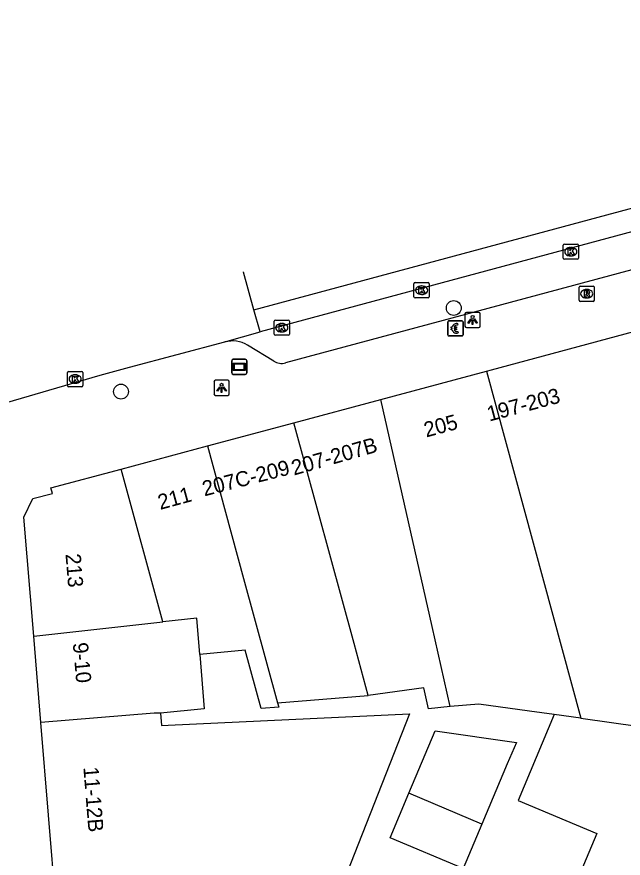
# Model space of a CAD drawing. Extents: x 159718 to 160783, y 383290 to 384030.
# Drawn here: x 159768 to 159807.9, y 383585.8 to 383641.1 of the extents above; entities that cross this region are included whole.
import ezdxf

# ---------------------------------------------------------------- set-up
doc = ezdxf.new("R2010")
doc.units = 0
for name, color, linetype in [('IMGEO_Betaalautomaat', 7, 'Continuous'), ('IMGEO_Boom', 7, 'Continuous'), ('IMGEO_Kolk', 7, 'Continuous'), ('IMGEO_Lichtpunt', 7, 'Continuous'), ('IMGEO_Pand', 7, 'Continuous'), ('IMGEO_Pand_nummerreeks', 7, 'Continuous'), ('IMGEO_Reclamebord', 7, 'Continuous'), ('IMGEO_Rijbaan_lokaal_gesloten', 7, 'Continuous'), ('IMGEO_Rijbaan_lokaal_open', 7, 'Continuous'), ('IMGEO_Rioolput', 7, 'Continuous'), ('IMGEO_Voetpad_open', 7, 'Continuous')]:
    doc.layers.add(name, color=color, linetype=linetype)

msp = doc.modelspace()

# ---------------------------------------------------------------- linework, layer by layer
at = {"layer": 'IMGEO_Betaalautomaat'}
for p, q in [((159796.337, 383620.196), (159796.337, 383621.037)), ((159796.337, 383621.037), (159796.337, 383620.196)), ((159796.412, 383621.12), (159797.253, 383621.12)), ((159797.253, 383621.12), (159796.412, 383621.12)), ((159796.999, 383620.925), (159796.982, 383620.825)), ((159797.336, 383621.046), (159797.336, 383620.205)), ((159797.336, 383620.205), (159797.336, 383621.046)), ((159796.62, 383620.584), (159796.62, 383620.652)), ((159796.741, 383620.652), (159796.741, 383620.584)), ((159796.986, 383620.419), (159797.008, 383620.332)), ((159797.262, 383620.121), (159796.421, 383620.121)), ((159796.421, 383620.121), (159797.262, 383620.121))]:
    msp.add_line(p, q, dxfattribs=at)
for points in [[(159796.62, 383620.652), (159796.551, 383620.652), (159796.551, 383620.721), (159796.63, 383620.721)], [(159796.625, 383620.515), (159796.551, 383620.515), (159796.551, 383620.584), (159796.62, 383620.584)], [(159796.752, 383620.721), (159796.899, 383620.721), (159796.899, 383620.652), (159796.741, 383620.652)], [(159796.741, 383620.584), (159796.899, 383620.584), (159796.899, 383620.515), (159796.755, 383620.515)]]:
    msp.add_lwpolyline(points, dxfattribs=at)
for centre, radius, start, end in [((159796.415, 383621.043), 0.0779, 92.4484, 184.2845), ((159796.415, 383621.043), 0.0779, 92.4484, 184.2845), ((159796.913, 383620.645), 0.293, 73.014, 165.0139), ((159797.259, 383621.043), 0.0779, 2.4484, 94.2845), ((159797.259, 383621.043), 0.0779, 2.4484, 94.2845), ((159796.886, 383620.57), 0.267, 191.8096, 297.0389), ((159796.919, 383620.658), 0.179, 69.3236, 159.5683), ((159796.919, 383620.585), 0.179, 202.7625, 291.8693), ((159796.415, 383620.199), 0.0779, 182.4484, 274.2845), ((159796.415, 383620.199), 0.0779, 182.4484, 274.2845), ((159797.259, 383620.199), 0.0779, 272.4484, 4.2845), ((159797.259, 383620.199), 0.0779, 272.4484, 4.2845)]:
    msp.add_arc(centre, radius, start, end, dxfattribs=at)
at = {"layer": 'IMGEO_Boom'}
for centre in [(159796.728, 383621.963), (159774.832, 383616.462)]:
    msp.add_circle(centre, 0.489, dxfattribs=at)
at = {"layer": 'IMGEO_Kolk'}
for p, q in [((159803.926, 383625.24), (159803.926, 383626.092)), ((159804.001, 383626.166), (159804.853, 383626.166)), ((159804.414, 383625.946), (159804.439, 383625.946)), ((159804.927, 383626.092), (159804.927, 383625.24)), ((159804.437, 383625.386), (159804.412, 383625.386)), ((159804.853, 383625.166), (159804.001, 383625.166)), ((159794.107, 383622.705), (159794.107, 383623.557)), ((159794.182, 383623.631), (159795.034, 383623.631)), ((159794.595, 383623.411), (159794.62, 383623.411)), ((159795.108, 383623.557), (159795.108, 383622.705)), ((159795.034, 383622.631), (159794.182, 383622.631)), ((159794.618, 383622.851), (159794.593, 383622.851)), ((159784.912, 383620.238), (159784.912, 383621.09)), ((159784.987, 383621.164), (159785.839, 383621.164)), ((159785.4, 383620.944), (159785.425, 383620.944)), ((159785.913, 383621.09), (159785.913, 383620.238)), ((159785.423, 383620.384), (159785.398, 383620.384)), ((159785.839, 383620.164), (159784.987, 383620.164)), ((159771.313, 383616.86), (159771.313, 383617.712)), ((159771.388, 383617.786), (159772.24, 383617.786)), ((159772.314, 383617.712), (159772.314, 383616.86)), ((159771.801, 383617.566), (159771.826, 383617.566)), ((159772.24, 383616.786), (159771.388, 383616.786)), ((159771.824, 383617.006), (159771.799, 383617.006))]:
    msp.add_line(p, q, dxfattribs=at)
for points in [[(159803.926, 383625.24), (159803.926, 383626.092)], [(159804.001, 383626.166), (159804.853, 383626.166)], [(159804.927, 383626.092), (159804.927, 383625.24)], [(159804.247, 383625.866), (159804.37, 383625.866), (159804.37, 383625.715), (159804.5, 383625.866), (159804.664, 383625.866), (159804.518, 383625.715), (159804.671, 383625.466), (159804.519, 383625.466), (159804.434, 383625.63), (159804.37, 383625.563), (159804.37, 383625.466), (159804.247, 383625.466), (159804.247, 383625.866)], [(159804.853, 383625.166), (159804.001, 383625.166)], [(159794.107, 383622.705), (159794.107, 383623.557)], [(159794.182, 383623.631), (159795.034, 383623.631)], [(159794.428, 383623.331), (159794.551, 383623.331), (159794.551, 383623.18), (159794.681, 383623.331), (159794.845, 383623.331), (159794.699, 383623.18), (159794.852, 383622.931), (159794.7, 383622.931), (159794.615, 383623.095), (159794.551, 383623.028), (159794.551, 383622.931), (159794.428, 383622.931), (159794.428, 383623.331)], [(159795.108, 383623.557), (159795.108, 383622.705)], [(159795.034, 383622.631), (159794.182, 383622.631)], [(159784.912, 383620.238), (159784.912, 383621.09)], [(159784.987, 383621.164), (159785.839, 383621.164)], [(159785.913, 383621.09), (159785.913, 383620.238)], [(159785.233, 383620.864), (159785.356, 383620.864), (159785.356, 383620.713), (159785.486, 383620.864), (159785.65, 383620.864), (159785.504, 383620.713), (159785.657, 383620.464), (159785.505, 383620.464), (159785.42, 383620.628), (159785.356, 383620.561), (159785.356, 383620.464), (159785.233, 383620.464), (159785.233, 383620.864)], [(159785.839, 383620.164), (159784.987, 383620.164)], [(159771.313, 383616.86), (159771.313, 383617.712)], [(159771.388, 383617.786), (159772.24, 383617.786)], [(159772.314, 383617.712), (159772.314, 383616.86)], [(159771.634, 383617.486), (159771.757, 383617.486), (159771.757, 383617.335), (159771.887, 383617.486), (159772.051, 383617.486), (159771.905, 383617.335), (159772.058, 383617.086), (159771.906, 383617.086), (159771.821, 383617.25), (159771.757, 383617.183), (159771.757, 383617.086), (159771.634, 383617.086), (159771.634, 383617.486)], [(159772.24, 383616.786), (159771.388, 383616.786)]]:
    msp.add_lwpolyline(points, dxfattribs=at)
for centre, start, end in [((159804.003, 383626.09), 91.552, 178.448), ((159804.003, 383626.09), 91.552, 178.448), ((159804.851, 383626.09), 1.552, 88.448), ((159804.851, 383626.09), 1.552, 88.448), ((159804.003, 383625.242), 181.552, 268.448), ((159804.003, 383625.242), 181.552, 268.448), ((159804.851, 383625.242), 271.552, 358.448), ((159804.851, 383625.242), 271.552, 358.448), ((159794.184, 383623.555), 91.552, 178.448), ((159794.184, 383623.555), 91.552, 178.448), ((159795.032, 383623.555), 1.552, 88.448), ((159795.032, 383623.555), 1.552, 88.448), ((159794.184, 383622.707), 181.552, 268.448), ((159794.184, 383622.707), 181.552, 268.448), ((159795.032, 383622.707), 271.552, 358.448), ((159795.032, 383622.707), 271.552, 358.448), ((159784.989, 383621.088), 91.552, 178.448), ((159784.989, 383621.088), 91.552, 178.448), ((159785.837, 383621.088), 1.552, 88.448), ((159785.837, 383621.088), 1.552, 88.448), ((159784.989, 383620.24), 181.552, 268.448), ((159784.989, 383620.24), 181.552, 268.448), ((159785.837, 383620.24), 271.552, 358.448), ((159785.837, 383620.24), 271.552, 358.448), ((159771.39, 383617.71), 91.552, 178.448), ((159771.39, 383617.71), 91.552, 178.448), ((159772.238, 383617.71), 1.552, 88.448), ((159772.238, 383617.71), 1.552, 88.448), ((159771.39, 383616.862), 181.552, 268.448), ((159771.39, 383616.862), 181.552, 268.448), ((159772.238, 383616.862), 271.552, 358.448), ((159772.238, 383616.862), 271.552, 358.448)]:
    msp.add_arc(centre, 0.0765, start, end, dxfattribs=at)
for centre, major_axis, ratio, start_param, end_param in [((159804.413, 383625.666), (-0.387, 0.002), 0.722429, 4.712389, 7.853982), ((159804.438, 383625.666), (-0.39, 0.002), 0.717154, 1.570796, 4.712389), ((159794.594, 383623.131), (-0.387, 0.002), 0.722429, 4.712389, 7.853982), ((159794.619, 383623.131), (-0.39, 0.002), 0.717154, 1.570796, 4.712389), ((159785.399, 383620.664), (-0.387, 0.002), 0.722429, 4.712389, 7.853982), ((159785.424, 383620.664), (-0.39, 0.002), 0.717154, 1.570796, 4.712389), ((159771.8, 383617.286), (-0.387, 0.002), 0.722429, 4.712389, 7.853982), ((159771.825, 383617.286), (-0.39, 0.002), 0.717154, 1.570796, 4.712389)]:
    msp.add_ellipse(centre, major_axis=major_axis, ratio=ratio, start_param=start_param, end_param=end_param, dxfattribs=at)
at = {"layer": 'IMGEO_Lichtpunt'}
for p, q in [((159797.464, 383621.575), (159797.464, 383620.768)), ((159797.464, 383621.575), (159797.464, 383620.768)), ((159798.366, 383621.67), (159797.558, 383621.67)), ((159798.366, 383621.67), (159797.558, 383621.67)), ((159798.46, 383620.768), (159798.46, 383621.575)), ((159798.46, 383620.768), (159798.46, 383621.575)), ((159797.558, 383620.674), (159798.366, 383620.674)), ((159797.558, 383620.674), (159798.366, 383620.674)), ((159780.952, 383617.114), (159780.952, 383616.307)), ((159780.952, 383617.114), (159780.952, 383616.307)), ((159781.854, 383617.209), (159781.046, 383617.209)), ((159781.854, 383617.209), (159781.046, 383617.209)), ((159781.948, 383616.307), (159781.948, 383617.114)), ((159781.948, 383616.307), (159781.948, 383617.114)), ((159781.046, 383616.213), (159781.854, 383616.213)), ((159781.046, 383616.213), (159781.854, 383616.213))]:
    msp.add_line(p, q, dxfattribs=at)
for points in [[(159797.838, 383621.239), (159797.877, 383621.211), (159797.689, 383620.949), (159797.651, 383620.976), (159797.838, 383621.239)], [(159797.94, 383621.191), (159797.987, 383621.191), (159797.987, 383620.869), (159797.94, 383620.869), (159797.94, 383621.191)], [(159798.05, 383621.211), (159798.088, 383621.238), (159798.275, 383620.976), (159798.236, 383620.948), (159798.05, 383621.211)], [(159781.326, 383616.778), (159781.365, 383616.75), (159781.177, 383616.488), (159781.139, 383616.515), (159781.326, 383616.778)], [(159781.428, 383616.73), (159781.475, 383616.73), (159781.475, 383616.408), (159781.428, 383616.408), (159781.428, 383616.73)], [(159781.538, 383616.75), (159781.576, 383616.777), (159781.763, 383616.515), (159781.724, 383616.487), (159781.538, 383616.75)]]:
    msp.add_lwpolyline(points, dxfattribs=at)
for centre in [(159797.963, 383621.373), (159781.451, 383616.912)]:
    msp.add_circle(centre, 0.0994, dxfattribs=at)
for centre, start, end in [((159797.558, 383621.575), 90, 180), ((159797.558, 383621.575), 90, 180), ((159798.366, 383621.575), 0, 90), ((159798.366, 383621.575), 0, 90), ((159797.558, 383620.768), 180, 270), ((159797.558, 383620.768), 180, 270), ((159798.366, 383620.768), 270, 0), ((159798.366, 383620.768), 270, 360), ((159781.046, 383617.114), 90, 180), ((159781.046, 383617.114), 90, 180), ((159781.854, 383617.114), 0, 90), ((159781.854, 383617.114), 0, 90), ((159781.046, 383616.307), 180, 270), ((159781.046, 383616.307), 180, 270), ((159781.854, 383616.307), 270, 0), ((159781.854, 383616.307), 270, 360)]:
    msp.add_arc(centre, 0.0946, start, end, dxfattribs=at)
at = {"layer": 'IMGEO_Pand'}
for points in [[(159798.873, 383617.812), (159799.199, 383617.899), (159804.906, 383619.431), (159809.943, 383620.783)], [(159791.937, 383615.95), (159798.873, 383617.812)], [(159798.873, 383617.812), (159805.09, 383594.973)], [(159786.2, 383614.41), (159791.937, 383615.95)], [(159796.493, 383595.755), (159795.307, 383601.012), (159791.937, 383615.95)], [(159780.529, 383612.887), (159786.2, 383614.41)], [(159791.103, 383596.472), (159790.168, 383599.894), (159786.2, 383614.41)], [(159774.847, 383611.362), (159780.529, 383612.887)], [(159780.529, 383612.887), (159782.902, 383604.168), (159785.13, 383595.981)], [(159769.099, 383600.366), (159768.451, 383608.19), (159769.032, 383609.419), (159770.32, 383609.762), (159770.223, 383610.121), (159774.847, 383611.362)], [(159777.584, 383601.306), (159774.847, 383611.362)], [(159780.009, 383599.175), (159779.812, 383601.553), (159777.584, 383601.306)], [(159769.099, 383600.366), (159777.584, 383601.306)], [(159769.568, 383594.693), (159769.099, 383600.366)], [(159785.13, 383595.981), (159785.207, 383595.699), (159784.06, 383595.605), (159783.012, 383599.459), (159780.009, 383599.175)], [(159780.009, 383599.175), (159780.307, 383595.584), (159777.439, 383595.313)], [(159796.493, 383595.755), (159795.069, 383595.582), (159794.756, 383596.969), (159791.103, 383596.472)], [(159785.13, 383595.981), (159791.103, 383596.472)], [(159803.321, 383595.219), (159801.717, 383595.442), (159798.365, 383595.908), (159796.493, 383595.755)], [(159777.439, 383595.313), (159777.013, 383595.313), (159769.568, 383594.693)], [(159777.439, 383595.313), (159777.506, 383594.505), (159777.936, 383594.525), (159793.814, 383595.257), (159789.397, 383584.066)], [(159803.321, 383595.219), (159800.953, 383589.564), (159806.134, 383587.394), (159803.43, 383580.98), (159796.782, 383583.764), (159794.958, 383579.45)], [(159805.09, 383594.973), (159803.321, 383595.219)], [(159805.09, 383594.973), (159808.971, 383594.434), (159814.732, 383593.633)], [(159770.577, 383582.506), (159769.568, 383594.693)], [(159793.769, 383590.038), (159795.502, 383594.138), (159800.845, 383593.378), (159800.247, 383591.963), (159798.575, 383588.007)], [(159798.575, 383588.007), (159797.338, 383585.08), (159792.532, 383587.111), (159793.769, 383590.038)], [(159798.575, 383588.007), (159793.769, 383590.038)]]:
    msp.add_lwpolyline(points, dxfattribs=at)
at = {"layer": 'IMGEO_Reclamebord'}
for p, q in [((159782.119, 383617.691), (159782.119, 383618.491)), ((159782.119, 383618.491), (159782.119, 383617.691)), ((159782.219, 383618.591), (159783.009, 383618.591)), ((159783.009, 383618.591), (159782.219, 383618.591)), ((159783.109, 383618.491), (159783.109, 383617.691)), ((159783.109, 383617.691), (159783.109, 383618.491)), ((159783.009, 383617.591), (159782.219, 383617.591)), ((159782.219, 383617.591), (159783.009, 383617.591))]:
    msp.add_line(p, q, dxfattribs=at)
for points in [[(159782.22, 383618.323), (159783.008, 383618.323), (159783.008, 383617.859), (159782.22, 383617.859), (159782.22, 383618.323)], [(159782.285, 383618.258), (159782.285, 383617.924), (159782.943, 383617.924), (159782.943, 383618.258), (159782.285, 383618.258)]]:
    msp.add_lwpolyline(points, dxfattribs=at)
for centre, start, end in [((159782.219, 383618.491), 90, 180), ((159782.219, 383618.491), 90, 180), ((159783.009, 383618.491), 0, 90), ((159783.009, 383618.491), 360, 90), ((159782.219, 383617.691), 180, 270), ((159782.219, 383617.691), 180, 270), ((159783.009, 383617.691), 270, 0), ((159783.009, 383617.691), 270, 0)]:
    msp.add_arc(centre, 0.1, start, end, dxfattribs=at)
at = {"layer": 'IMGEO_Rijbaan_lokaal_gesloten'}
for points in [[(159783.577, 383621.851), (159844.116, 383638.137), (159854.37, 383640.927), (159855.035, 383641.117), (159855.496, 383639.651)], [(159839.547, 383635.354), (159783.978, 383620.4)], [(159783.978, 383620.4), (159783.577, 383621.851)]]:
    msp.add_lwpolyline(points, dxfattribs=at)
at = {"layer": 'IMGEO_Rijbaan_lokaal_open'}
for points in [[(159783.577, 383621.851), (159782.892, 383624.329), (159782.892, 383624.33)], [(159781.674, 383619.726), (159783.978, 383620.4)], [(159765.409, 383615.2), (159773.464, 383617.553), (159775.395, 383618.065), (159781.674, 383619.726)]]:
    msp.add_lwpolyline(points, dxfattribs=at)
at = {"layer": 'IMGEO_Rioolput'}
for p, q in [((159804.972, 383622.474), (159804.972, 383623.326)), ((159805.047, 383623.4), (159805.899, 383623.4)), ((159805.46, 383623.18), (159805.485, 383623.18)), ((159805.973, 383623.326), (159805.973, 383622.474)), ((159805.483, 383622.62), (159805.458, 383622.62)), ((159805.899, 383622.4), (159805.047, 383622.4))]:
    msp.add_line(p, q, dxfattribs=at)
for points in [[(159804.972, 383622.474), (159804.972, 383623.326)], [(159805.047, 383623.4), (159805.899, 383623.4)], [(159805.973, 383623.326), (159805.973, 383622.474)], [(159805.561, 383623.098), (159805.309, 383623.1), (159805.309, 383622.7)], [(159805.309, 383622.7), (159805.433, 383622.7), (159805.433, 383622.862), (159805.444, 383622.862)], [(159805.487, 383623.019), (159805.433, 383623.019), (159805.433, 383622.938)], [(159805.433, 383622.938), (159805.485, 383622.938)], [(159805.491, 383622.833), (159805.562, 383622.7), (159805.702, 383622.7), (159805.637, 383622.826)], [(159805.899, 383622.4), (159805.047, 383622.4)]]:
    msp.add_lwpolyline(points, dxfattribs=at)
for centre, radius, start, end in [((159805.049, 383623.324), 0.0765, 91.552, 178.448), ((159805.049, 383623.324), 0.0765, 91.552, 178.448), ((159805.897, 383623.324), 0.0765, 1.552, 88.448), ((159805.897, 383623.324), 0.0765, 1.552, 88.448), ((159805.443, 383622.809), 0.0533, 26.0293, 88.6989), ((159805.469, 383623.127), 0.19, 274.7715, 282.9687), ((159805.493, 383622.923), 0.0964, 77.0061, 93.1865), ((159805.507, 383622.98), 0.0378, 276.6634, 79.6772), ((159805.56, 383622.988), 0.109, 350.3612, 89.416), ((159805.558, 383622.988), 0.112, 277.5842, 350.9817), ((159805.542, 383622.773), 0.108, 29.5134, 73.7905), ((159805.049, 383622.476), 0.0765, 181.552, 268.448), ((159805.049, 383622.476), 0.0765, 181.552, 268.448), ((159805.897, 383622.476), 0.0765, 271.552, 358.448), ((159805.897, 383622.476), 0.0765, 271.552, 358.448)]:
    msp.add_arc(centre, radius, start, end, dxfattribs=at)
for centre, major_axis, ratio, start_param, end_param in [((159805.459, 383622.9), (-0.387, 0.002), 0.722429, 4.712389, 7.853982), ((159805.484, 383622.9), (-0.39, 0.002), 0.717154, 1.570796, 4.712389)]:
    msp.add_ellipse(centre, major_axis=major_axis, ratio=ratio, start_param=start_param, end_param=end_param, dxfattribs=at)
at = {"layer": 'IMGEO_Voetpad_open'}
for points in [[(159830.349, 383630.364), (159828.847, 383629.956), (159785.659, 383618.347)], [(159784.88, 383618.455), (159783.163, 383619.511)]]:
    msp.add_lwpolyline(points, dxfattribs=at)
for centre, radius, start, end in [((159782.174, 383617.926), 1.868, 58.0433, 105.5241), ((159785.406, 383619.389), 1.072, 240.5831, 283.6307)]:
    msp.add_arc(centre, radius, start, end, dxfattribs=at)

# ---------------------------------------------------------------- texts
at = {"layer": 'IMGEO_Pand_nummerreeks'}
for s, rotation, p in [('197-203', 14.9313, (159799.063, 383614.488)), ('205', 15.2349, (159794.915, 383613.441)), ('207-207B', 15.848, (159786.207, 383610.937)), ('207C-209', 14.3138, (159780.321, 383609.568)), ('211', 15.2235, (159777.41, 383608.677)), ('213', 274.7327, (159771.18, 383605.768)), ('9-10', 275.1163, (159771.658, 383599.918)), ('11-12B', 274.5835, (159772.355, 383591.743))]:
    msp.add_text(s, height=1, rotation=rotation, dxfattribs=at).set_placement(p)

doc.saveas('drawing.dxf')
